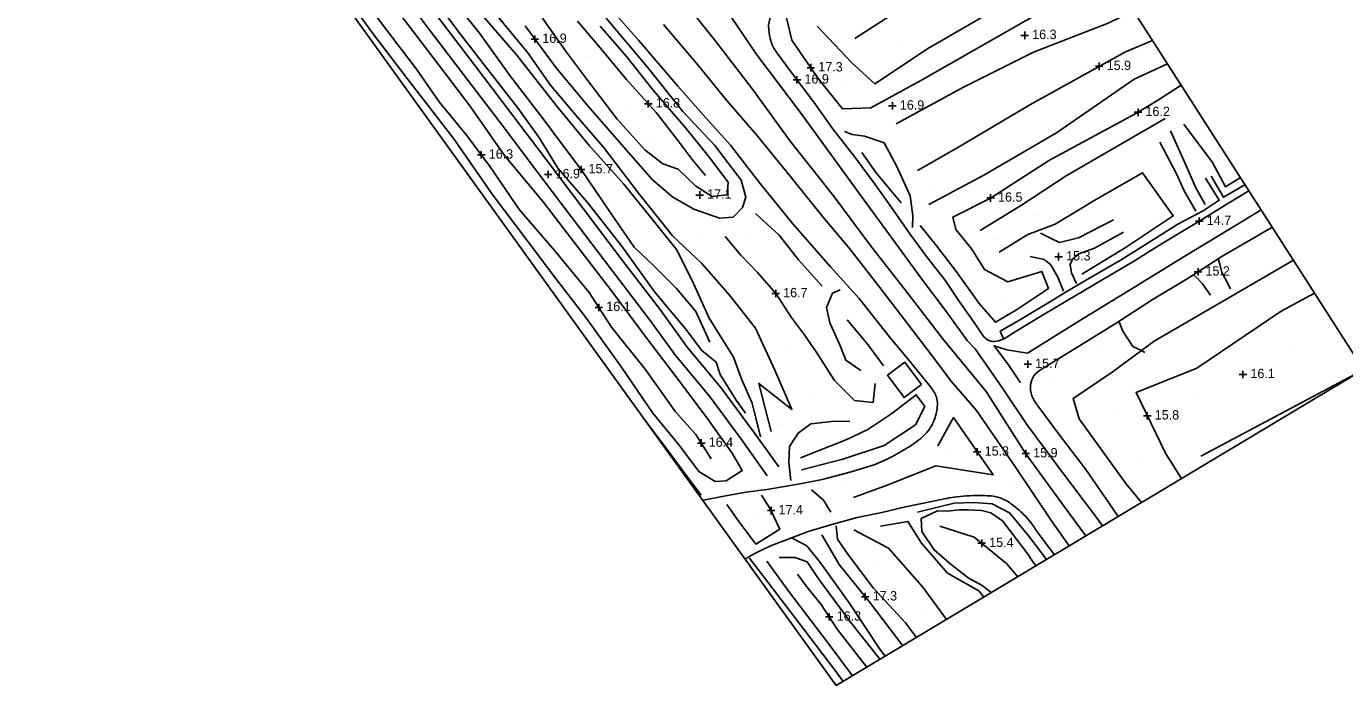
# Model space of a CAD drawing. Extents: x 2316231 to 2323598, y 363169 to 371906.
# Drawn here: x 2318068 to 2318772, y 367718 to 368071 of the extents above; entities that cross this region are included whole.
import ezdxf

# ---------------------------------------------------------------- set-up
doc = ezdxf.new("R2010")
doc.units = 0
for name, color, linetype in [('RD_DTM_BkLn1', 7, 'Continuous'), ('RD_DTM_Spot', 7, 'Continuous'), ('RD_DTM_TinHull', 7, 'Continuous'), ('RD_DTM_Void', 7, 'Continuous'), ('RD_EX_Road', 7, 'Continuous')]:
    doc.layers.add(name, color=color, linetype=linetype)

msp = doc.modelspace()

# ---------------------------------------------------------------- linework, layer by layer
at = {"layer": 'RD_DTM_BkLn1'}
for p, q in [((2318695.458, 367841.091), (2318778.101, 367884.948)), ((2318616.012, 367806.087), (2318625.212, 367793.219))]:
    msp.add_line(p, q, dxfattribs=at)
for points in [[(2318056.375, 368368.287), (2318076.805, 368340.594), (2318093.425, 368318.936), (2318113.01, 368293.482), (2318133.982, 368267.266), (2318154.253, 368238.856), (2318173.75, 368213.701), (2318195.459, 368185.527), (2318215.414, 368158.099), (2318234.154, 368134.347), (2318247.561, 368116.863), (2318266.401, 368091.54), (2318283.093, 368069.307), (2318301.424, 368045.238), (2318320.416, 368020.205), (2318339.386, 367995.134), (2318359.272, 367968.84), (2318380.144, 367941.35), (2318400.613, 367914.469), (2318414.869, 367894.715), (2318432.862, 367873.168), (2318450.323, 367849.448), (2318463.81, 367830.721)], [(2318062.526, 368372.937), (2318082.966, 368345.23), (2318099.539, 368323.634), (2318119.076, 368298.241), (2318140.135, 368271.917), (2318160.44, 368243.459), (2318179.85, 368218.416), (2318201.631, 368190.149), (2318221.56, 368162.756), (2318240.24, 368139.081), (2318253.714, 368121.51), (2318272.577, 368096.156), (2318289.243, 368073.957), (2318307.562, 368049.903), (2318326.562, 368024.861), (2318345.535, 367999.785), (2318365.417, 367973.496), (2318386.282, 367946.017), (2318406.807, 367919.061), (2318420.962, 367899.448), (2318438.931, 367877.928), (2318456.556, 367853.986), (2318469.944, 367835.395)], [(2318061.211, 368339.125), (2318082.7, 368309.256), (2318103.572, 368283.517), (2318122.578, 368257.613), (2318142.354, 368231.562), (2318161.062, 368206.453), (2318175.046, 368184.327), (2318184.363, 368169.119), (2318197.518, 368152.867), (2318216.475, 368126.65), (2318237.719, 368100.176), (2318257.912, 368072.115), (2318276.273, 368048.114), (2318288.317, 368030.553), (2318303.261, 368012.612), (2318315.668, 367995.833), (2318331.299, 367972.861), (2318350.254, 367950.868), (2318368.642, 367928.624), (2318380.444, 367910.149), (2318398.447, 367887.605), (2318414.704, 367864.884), (2318425.677, 367852.705), (2318433.784, 367839.665)], [(2318326.554, 368235.3), (2318339.489, 368217.869), (2318351.343, 368201.199), (2318369.006, 368177.32), (2318389.033, 368150.487), (2318407.163, 368125.788), (2318424.656, 368101.38), (2318440.991, 368081.114), (2318458.206, 368055.683), (2318481.281, 368025.136), (2318499.387, 368000.233), (2318515.01, 367978.765), (2318533.896, 367952.873), (2318546.411, 367935.865), (2318559.034, 367919.037), (2318570.613, 367902.994)], [(2318510.503, 368064.438), (2318534.619, 368079.91), (2318551.314, 368092.245), (2318574.102, 368106.144), (2318603.182, 368124.758), (2318618.88, 368132.269), (2318623.999, 368134.647)], [(2318490.468, 368071.089), (2318508.995, 368051.432), (2318521.342, 368040.14), (2318549.894, 368059.249), (2318576.572, 368074.583), (2318593.178, 368084.788), (2318624.37, 368100.341), (2318633.99, 368107.878), (2318639.144, 368111.027)], [(2318474.038, 368075.493), (2318476.828, 368063.561), (2318491.069, 368043.107), (2318503.995, 368026.844), (2318519.111, 368027.328), (2318545.908, 368041.928), (2318576.599, 368059.456), (2318601.53, 368073.686), (2318621.326, 368084.366), (2318647.174, 368098.502)], [(2318261.827, 368084.839), (2318278.748, 368062.754), (2318304.836, 368028.423), (2318323.372, 368001.918), (2318343.957, 367977.141), (2318359.173, 367957.263), (2318380.474, 367929.537), (2318399.001, 367904.596), (2318417.194, 367880.728), (2318431.977, 367860.91), (2318445.067, 367842.794), (2318450.451, 367833.467), (2318441.882, 367827.998), (2318435.924, 367827.65), (2318427.222, 367832.892), (2318416.711, 367847.032), (2318402.692, 367864.188), (2318385.837, 367888.679), (2318366.82, 367915.378), (2318350.667, 367936.257), (2318336.052, 367955.785), (2318316.719, 367981.172), (2318296.156, 368010.763), (2318271.327, 368043.13), (2318253.003, 368067.143), (2318231.874, 368096.313)], [(2318280.426, 368092.862), (2318298.929, 368067.921), (2318315.67, 368046.222), (2318330.191, 368027.633), (2318342.058, 368011.252), (2318351.903, 367995.104), (2318367.616, 367976.717), (2318385.81, 367953.667), (2318403.627, 367928.776), (2318420.06, 367909.316), (2318428.808, 367897.659), (2318436.497, 367891.397), (2318438.601, 367884.881), (2318447.236, 367871.179), (2318452.155, 367864.188)], [(2318296.281, 368084.367), (2318309.867, 368067.368), (2318326.197, 368044.719), (2318343.934, 368021.586), (2318352.177, 368010.532), (2318364.597, 367993.921), (2318378.932, 367972.853), (2318392.548, 367952.978), (2318402.937, 367943.002), (2318415.306, 367930.808), (2318425.629, 367918.522), (2318433.163, 367902.175)], [(2318601.987, 367842.439), (2318580.807, 367875.689), (2318557.533, 367904.069), (2318538.596, 367928.685), (2318518.843, 367954.013), (2318499.115, 367980.376), (2318476.012, 368009.635), (2318455.831, 368037.407), (2318436.258, 368062.807), (2318417.187, 368086.822)], [(2318318.735, 368077.482), (2318335.815, 368056.733), (2318347.956, 368039.472), (2318362.252, 368022.304), (2318376.262, 368006.267), (2318394.874, 367981.82), (2318413.105, 367958.962), (2318428.874, 367944.173), (2318443.675, 367927.16), (2318457.501, 367909.643), (2318467.862, 367887.212), (2318476.974, 367866.18), (2318459.242, 367880.07), (2318465.804, 367854.338)], [(2318532.692, 368018.91), (2318568.61, 368038.436), (2318606.115, 368057.08), (2318646.068, 368072.638), (2318659.496, 368079.284)], [(2318374.429, 368071.042), (2318388.595, 368054.752), (2318402.853, 368036.801), (2318420.283, 368016.436), (2318432.201, 368001.632), (2318442.929, 367987.564), (2318442.373, 367980.789), (2318434.32, 367980.037), (2318425.655, 367985.495), (2318416.227, 367994.578), (2318408.038, 367997.52), (2318398.342, 368004.991), (2318383.624, 368021.306), (2318368.755, 368040.799), (2318355.855, 368057.82), (2318343.678, 368075.273)], [(2318362.304, 368073.704), (2318373.564, 368060.61), (2318388.46, 368042.537), (2318404.475, 368024.799), (2318416.128, 368009.802), (2318423.556, 367999.845), (2318430.806, 367991.189)], [(2318408.321, 368071.979), (2318426.423, 368050.577), (2318442.05, 368031.432), (2318457.968, 368012.972), (2318476.08, 367990.885), (2318493.47, 367969.136), (2318507.731, 367952.196), (2318524.004, 367931.281), (2318539.173, 367911.535), (2318553.537, 367892.621), (2318561.9, 367881.374)], [(2318544.083, 367993.962), (2318565.627, 368006.214), (2318604.14, 368028.935), (2318655.313, 368057.406), (2318669.735, 368063.315)], [(2318550.18, 367975.656), (2318579.495, 367991.441), (2318618.392, 368014.017), (2318659.879, 368042.702), (2318677.701, 368050.891)], [(2318545.486, 367964.401), (2318554.464, 367953.502), (2318565.012, 367939.651), (2318577.058, 367922.728), (2318585.725, 367912.721), (2318597.065, 367919.399), (2318614.106, 367930.711), (2318610.625, 367939.925), (2318592.428, 367934.296), (2318579.866, 367940.895), (2318573.102, 367951.861), (2318564.508, 367962.314), (2318562.983, 367969.008), (2318583.103, 367979.158), (2318614.714, 367999.355), (2318661.223, 368024.538), (2318672.912, 368031.673), (2318685.032, 368039.457)], [(2318577.625, 367961.864), (2318599.738, 367975.379), (2318623.493, 367991.056), (2318676.513, 368021.677)], [(2318716.663, 367990.124), (2318708.734, 367985.201), (2318701.818, 367998.19), (2318686.471, 368018.598)], [(2318514.317, 368003.486), (2318521.972, 367992.614), (2318535.44, 367976.663)], [(2318587.721, 367950.301), (2318603.062, 367959.69), (2318617.744, 367965.242), (2318638.869, 367978.025), (2318664.366, 367992.555), (2318680.767, 367969.605), (2318655.566, 367952.908), (2318632.007, 367938.53)], [(2318602.911, 367896.171), (2318630.267, 367913.273), (2318655.14, 367928.419), (2318686.966, 367948.086), (2318718.997, 367967.452), (2318727.755, 367972.824)], [(2318457.539, 367970.864), (2318470.114, 367959.331), (2318480.471, 367946.034), (2318493.064, 367932.046)], [(2318441.241, 367958.588), (2318449.728, 367948.568), (2318458.601, 367939.306), (2318468.492, 367927.864), (2318476.613, 367915.474), (2318483.44, 367906.157), (2318489.919, 367896.852), (2318499.79, 367881.546), (2318510.477, 367870.92)], [(2318663.75, 367897.566), (2318670.56, 367902.57), (2318744.994, 367945.938)], [(2318685.289, 367829.264), (2318676.759, 367842.395), (2318660.932, 367875.225), (2318693.478, 367888.151), (2318738.519, 367918.596), (2318756.309, 367928.291)], [(2318525.946, 367889.432), (2318517.619, 367900.859), (2318506.54, 367914.025)], [(2318602.611, 367858.118), (2318589.224, 367878.029), (2318574.863, 367898.495), (2318570.613, 367902.994)], [(2318599.206, 367880.438), (2318592.692, 367889.96), (2318585.06, 367900.182), (2318591.783, 367898.061), (2318602.911, 367896.171)], [(2318663.819, 367816.383), (2318655.458, 367826.508), (2318630.514, 367861.198), (2318627.228, 367872.025), (2318648.079, 367886.048), (2318663.75, 367897.566)], [(2318521.545, 367880.066), (2318520.356, 367869.924), (2318510.477, 367870.92)], [(2318616.012, 367806.087), (2318596.172, 367835.832), (2318575.561, 367865.519), (2318561.9, 367881.374)], [(2318482.019, 367833.891), (2318504.223, 367839.463), (2318526.19, 367846.877), (2318543.003, 367857.9), (2318547.922, 367867.685), (2318543.459, 367873.953), (2318530.295, 367863.993), (2318517.544, 367855.368), (2318506.28, 367850.109), (2318481.623, 367840.295)], [(2318398.497, 367860.205), (2318409.234, 367846.191), (2318418.863, 367833.08), (2318428.502, 367820.357)], [(2318509.834, 367818.98), (2318527.961, 367825.692), (2318553.882, 367835.949), (2318584.476, 367831.116), (2318563.338, 367861.803), (2318554.929, 367846.609)], [(2318602.611, 367858.118), (2318620.082, 367834.649), (2318640.265, 367807.611), (2318643.038, 367803.915)], [(2318601.987, 367842.439), (2318622.565, 367814.244), (2318634.112, 367798.559)], [(2318442.107, 367815.277), (2318448.646, 367806.224), (2318457.742, 367794.146), (2318470.516, 367802.145), (2318465.389, 367812.939), (2318460.748, 367820.243)], [(2318487.459, 367823.133), (2318493.909, 367817.643), (2318497.794, 367811.135)], [(2318613.077, 367785.939), (2318603.6, 367798.352), (2318593.217, 367810.806), (2318583.985, 367815.677), (2318574.07, 367816.408), (2318563.707, 367815.974), (2318544.14, 367811.13)], [(2318524.303, 367803.676), (2318538.967, 367806.256), (2318546.246, 367794.626), (2318560.063, 367778.686), (2318576.891, 367769.238), (2318579.476, 367765.779)], [(2318556.014, 367803.775), (2318574.438, 367797.838), (2318591.617, 367783.792), (2318597.68, 367776.701)], [(2318492.894, 367799.16), (2318502.126, 367783.218), (2318518.858, 367762.674), (2318536.17, 367739.798)], [(2318510.074, 367801.854), (2318528.669, 367791.885), (2318547.001, 367771.193), (2318559.525, 367753.81)], [(2318454.288, 367786.651), (2318468.675, 367767.788), (2318483.077, 367748.92), (2318500.007, 367726.642), (2318504.425, 367720.752)], [(2318463.511, 367785.107), (2318475.257, 367768.726), (2318496.402, 367741.253), (2318509.341, 367723.701)], [(2318470.182, 367786.946), (2318478.546, 367787.06), (2318485.052, 367784.615), (2318491.182, 367775.575), (2318508.208, 367752.347), (2318524.045, 367732.523)], [(2318517.046, 367728.324), (2318514.385, 367731.754), (2318501.196, 367748.632), (2318492.632, 367761.829), (2318484.854, 367771.209), (2318479.911, 367778.151)]]:
    msp.add_lwpolyline(points, dxfattribs=at)
at = {"layer": 'RD_DTM_Spot'}
for p, q in [((2318535.76, 368062.493), (2318535.76, 368062.493)), ((2318367.342, 368055.087), (2318367.342, 368055.087)), ((2318505.945, 368038.164), (2318505.945, 368038.164)), ((2318387.275, 368028.976), (2318387.275, 368028.976)), ((2318402.605, 368011.529), (2318402.605, 368011.529)), ((2318551.803, 367985.689), (2318551.803, 367985.689)), ((2318608.428, 367970.004), (2318608.428, 367970.004)), ((2318427.731, 367960.832), (2318427.731, 367960.832)), ((2318452.988, 367959.032), (2318452.988, 367959.032)), ((2318585.028, 367956.877), (2318585.028, 367956.877)), ((2318619.547, 367947.788), (2318619.547, 367947.788)), ((2318482.894, 367925.991), (2318482.894, 367925.991)), ((2318589.445, 367924.17), (2318589.445, 367924.17)), ((2318442.222, 367912.023), (2318442.222, 367912.023)), ((2318472.923, 367901.065), (2318472.923, 367901.065)), ((2318642.94, 367896.926), (2318642.94, 367896.926)), ((2318744.936, 367897.871), (2318744.936, 367897.871)), ((2318454.657, 367891.14), (2318454.657, 367891.14)), ((2318603.019, 367890.358), (2318603.019, 367890.358)), ((2318617.476, 367881.144), (2318617.476, 367881.144)), ((2318718.07, 367884.86), (2318718.07, 367884.86)), ((2318486.93, 367872.885), (2318486.93, 367872.885)), ((2318648.769, 367865.684), (2318648.769, 367865.684)), ((2318693.685, 367872.409), (2318693.685, 367872.409)), ((2318471.529, 367857.839), (2318471.529, 367857.839)), ((2318562.262, 367843.223), (2318562.262, 367843.223)), ((2318662.781, 367839.814), (2318662.781, 367839.814)), ((2318503.515, 367824.193), (2318503.515, 367824.193)), ((2318593.092, 367825.381), (2318593.092, 367825.381)), ((2318455.878, 367811.155), (2318455.878, 367811.155)), ((2318520.746, 367784.32), (2318520.746, 367784.32)), ((2318545.589, 367758.247), (2318545.589, 367758.247))]:
    msp.add_line(p, q, dxfattribs=at)
at = {"layer": 'RD_DTM_TinHull'}
msp.add_lwpolyline([(2319557.442, 369523.873), (2318254.179, 368711.432), (2318782.433, 367887.547), (2318500.627, 367718.473), (2317350.395, 369314.708)], dxfattribs=at)
at = {"layer": 'RD_DTM_Void'}
for p, q in [((2318337.545, 368064.115), (2318341.545, 368064.115)), ((2318339.545, 368062.115), (2318339.545, 368066.115)), ((2318599.405, 368066.129), (2318603.405, 368066.129)), ((2318601.405, 368064.129), (2318601.405, 368068.129)), ((2318485.084, 368048.83), (2318489.084, 368048.83)), ((2318487.084, 368046.83), (2318487.084, 368050.83)), ((2318639.231, 368049.571), (2318643.231, 368049.571)), ((2318641.231, 368047.571), (2318641.231, 368051.571)), ((2318477.665, 368042.355), (2318481.665, 368042.355)), ((2318479.665, 368040.355), (2318479.665, 368044.355)), ((2318398.175, 368029.561), (2318402.175, 368029.561)), ((2318400.175, 368027.561), (2318400.175, 368031.561)), ((2318528.667, 368028.434), (2318532.667, 368028.434)), ((2318530.667, 368026.434), (2318530.667, 368030.434)), ((2318659.966, 368024.992), (2318663.966, 368024.992)), ((2318661.966, 368022.992), (2318661.966, 368026.992)), ((2318308.921, 368002.253), (2318312.921, 368002.253)), ((2318310.921, 368000.253), (2318310.921, 368004.253)), ((2318346.636, 367989.734), (2318346.636, 367993.734)), ((2318362.255, 367994.379), (2318366.255, 367994.379)), ((2318364.255, 367992.379), (2318364.255, 367996.379)), ((2318344.636, 367991.734), (2318348.636, 367991.734)), ((2318425.654, 367980.773), (2318429.654, 367980.773)), ((2318427.654, 367978.773), (2318427.654, 367982.773)), ((2318581.177, 367979.205), (2318585.177, 367979.205)), ((2318583.177, 367977.205), (2318583.177, 367981.205)), ((2318692.738, 367966.784), (2318696.738, 367966.784)), ((2318694.738, 367964.784), (2318694.738, 367968.784)), ((2318617.547, 367947.788), (2318621.547, 367947.788)), ((2318619.547, 367945.788), (2318619.547, 367949.788)), ((2318692.053, 367939.69), (2318696.053, 367939.69)), ((2318694.053, 367937.69), (2318694.053, 367941.69)), ((2318468.287, 367926.102), (2318468.287, 367930.102)), ((2318373.714, 367918.684), (2318373.714, 367922.684)), ((2318466.287, 367928.102), (2318470.287, 367928.102)), ((2318371.714, 367920.684), (2318375.714, 367920.684)), ((2318601.019, 367890.358), (2318605.019, 367890.358)), ((2318603.019, 367888.358), (2318603.019, 367892.358)), ((2318718.07, 367882.86), (2318718.07, 367886.86)), ((2318716.07, 367884.86), (2318720.07, 367884.86)), ((2318664.944, 367862.755), (2318668.944, 367862.755)), ((2318666.944, 367860.755), (2318666.944, 367864.755)), ((2318426.502, 367848.161), (2318430.502, 367848.161)), ((2318428.502, 367846.161), (2318428.502, 367850.161)), ((2318575.997, 367841.425), (2318575.997, 367845.425)), ((2318601.949, 367840.498), (2318601.949, 367844.498)), ((2318573.997, 367843.425), (2318577.997, 367843.425)), ((2318599.949, 367842.498), (2318603.949, 367842.498)), ((2318463.818, 367812.035), (2318467.818, 367812.035)), ((2318465.818, 367810.035), (2318465.818, 367814.035)), ((2318578.427, 367792.577), (2318578.427, 367796.577)), ((2318576.427, 367794.577), (2318580.427, 367794.577)), ((2318516.148, 367764.001), (2318516.148, 367768.001)), ((2318514.148, 367766.001), (2318518.148, 367766.001)), ((2318494.917, 367755.226), (2318498.917, 367755.226)), ((2318496.917, 367753.226), (2318496.917, 367757.226))]:
    msp.add_line(p, q, dxfattribs=at)
at = {"layer": 'RD_EX_Road'}
for p, q in [((2318663.75, 367897.566), (2318665.625, 367896.648)), ((2318609.162, 367799.254), (2318617.268, 367788.454))]:
    msp.add_line(p, q, dxfattribs=at)
for points in [[(2318256.323, 368228.817), (2318269.699, 368212.065), (2318287.247, 368190.496), (2318297.883, 368178.234), (2318313.497, 368158.896), (2318329.102, 368140.196), (2318343.084, 368123.016), (2318360.517, 368104.059), (2318376.049, 368085.035), (2318395.004, 368063.511), (2318416.047, 368038.926), (2318429.577, 368023.613), (2318444.104, 368007.418), (2318459.873, 367987.154), (2318477.48, 367965.284), (2318497.648, 367942.362), (2318512.883, 367925.372), (2318528.893, 367905.083), (2318540.26, 367891.41), (2318551.218, 367878.028)], [(2318312.677, 368075.569), (2318329.975, 368055.506), (2318351.134, 368028.502), (2318368.814, 368007.078), (2318387.11, 367986.53), (2318401.561, 367968.7), (2318415.339, 367951.568), (2318423.619, 367935.111), (2318432.806, 367914.993), (2318445.733, 367894.012), (2318450.232, 367881.967), (2318455.668, 367869.572), (2318460.142, 367851.486)], [(2318334.294, 368071.25), (2318350.865, 368048.733), (2318367.814, 368028.538), (2318389.53, 368003.458), (2318402.375, 367988.82), (2318413.378, 367979.577), (2318424.496, 367973.174), (2318438.302, 367968.318), (2318445.596, 367968.94), (2318450.614, 367974.08), (2318452.262, 367979.588), (2318449.749, 367988.644), (2318435.763, 368007.256), (2318418.726, 368025.394), (2318399.655, 368049.324), (2318377.676, 368075.379)], [(2318469.531, 368055.983), (2318477.138, 368045.713), (2318488.658, 368030.404), (2318498.568, 368016.398), (2318510.737, 368000.798), (2318521.465, 367986.465), (2318531.039, 367972.881), (2318539.989, 367960.009), (2318549.456, 367947.147), (2318558.733, 367935.381), (2318566.506, 367923.666), (2318573.201, 367914.433), (2318579.595, 367904.899)], [(2318541.501, 367963.471), (2318541.514, 367969.693), (2318540.117, 367980.323), (2318532.979, 367995.948), (2318526.219, 368008.587), (2318515.745, 368012.196), (2318509.212, 368013.053), (2318505.135, 368014.71)], [(2318697.834, 367975.622), (2318692.871, 367984.646), (2318687.399, 367997.198), (2318679.315, 368015.136)], [(2318692.952, 367972.19), (2318686.682, 367982.939), (2318682.465, 367992.155), (2318673.561, 368009.059)], [(2318590.146, 367903.94), (2318588.363, 367907.973), (2318599.063, 367914.16), (2318614.343, 367923.321), (2318623.562, 367929.053), (2318636.866, 367936.883), (2318652.88, 367946.199), (2318670.221, 367956.956), (2318683.237, 367965.171), (2318696.719, 367972.387), (2318705.361, 367977.94), (2318698.081, 367989.774)], [(2318701.056, 367990.862), (2318707.615, 367979.62), (2318719.135, 367986.269)], [(2318590.918, 367904.225), (2318596.847, 367907.906), (2318611.296, 367916.781), (2318624.443, 367924.574), (2318640.94, 367934.431), (2318659.111, 367944.97), (2318673.91, 367954.228), (2318694.131, 367966.411), (2318711.255, 367976.928), (2318721.241, 367982.984)], [(2318648.931, 367967.569), (2318630.076, 367957.802), (2318619.949, 367955.393), (2318615.249, 367957.774), (2318609.923, 367960.313)], [(2318733.704, 367963.546), (2318724.537, 367958.233), (2318707.281, 367948.21), (2318688.155, 367935.892), (2318670.079, 367925.016), (2318649.664, 367911.895), (2318632.925, 367901.509), (2318610.39, 367887.707)], [(2318629.035, 367933.422), (2318626.4, 367939.144), (2318625.664, 367943.562), (2318627.018, 367946.484), (2318630.406, 367949.281), (2318638.789, 367952.403), (2318654.284, 367960.83)], [(2318622.143, 367929.345), (2318619.102, 367936.934), (2318615.35, 367943.525), (2318611.734, 367946.265), (2318604.228, 367947.966)], [(2318704.881, 367946.664), (2318705.719, 367943.845), (2318706.684, 367939.402), (2318708.495, 367936.185), (2318711.323, 367930.679)], [(2318691.644, 367938.139), (2318693.596, 367936.374), (2318696.405, 367933.347), (2318700.761, 367927.175)], [(2318502.772, 367930.063), (2318498.737, 367928.327), (2318495.494, 367920.548), (2318497.173, 367912.397), (2318502.42, 367901.085), (2318505.795, 367892.424), (2318513.858, 367886.931)], [(2318651.787, 367913.26), (2318653.832, 367908.047), (2318659.205, 367899.791), (2318663.75, 367897.566)], [(2318546.191, 367879.483), (2318536.939, 367872.517), (2318528.015, 367884.371), (2318537.267, 367891.337), (2318546.191, 367879.483)], [(2318608.349, 367868.047), (2318619.665, 367852.966), (2318634.137, 367833.944), (2318648.377, 367813.309), (2318651.354, 367808.904)], [(2318476.338, 367828.199), (2318475.263, 367837.733), (2318475.679, 367846.241), (2318480.364, 367853.391), (2318487.067, 367858.419), (2318498.117, 367859.611), (2318507.962, 367859.818)], [(2318527.931, 367839.496), (2318520.908, 367836.526), (2318508.661, 367832.69), (2318493.103, 367828.644), (2318482.279, 367826.55), (2318474.117, 367825.087), (2318463.607, 367823.365), (2318452.339, 367821.922), (2318439.649, 367819.567), (2318430.547, 367817.769), (2318429.247, 367817.531)], [(2318465.514, 367793.262), (2318473.56, 367796.253), (2318485.617, 367800.8), (2318497.093, 367804.193), (2318511.833, 367808.277), (2318525.065, 367811.088), (2318537.612, 367814.153), (2318554.287, 367817.523)], [(2318607.512, 367782.6), (2318606.216, 367783.965), (2318602.653, 367789.304), (2318595.285, 367799.152), (2318589.441, 367806.494), (2318583.312, 367810.804), (2318578.321, 367812.151), (2318571.125, 367812.443), (2318566.383, 367812.502), (2318560.075, 367811.721), (2318554.756, 367811.901), (2318546.034, 367807.817), (2318546.38, 367800.86), (2318553.014, 367791.061), (2318561.182, 367784.003), (2318571.105, 367776.075), (2318578.727, 367772.098), (2318583.513, 367768.202)], [(2318500.631, 367803.92), (2318501.349, 367796.794), (2318507.288, 367788.177), (2318520.356, 367770.782), (2318537.645, 367752.066), (2318543.626, 367744.271)], [(2318477.004, 367797.329), (2318484.902, 367793.28), (2318492.163, 367784.154), (2318507.845, 367762.144), (2318524.003, 367738.052), (2318526.838, 367734.199)]]:
    msp.add_lwpolyline(points, dxfattribs=at)
for points in [[(2318471.489, 368081.877), (2318466.944, 368078.313), (2318464.609, 368072.565), (2318465.207, 368065.283), (2318466.221, 368061.526), (2318469.531, 368055.983)], [(2318579.595, 367904.899), (2318582.262, 367902.932), (2318586.473, 367902.586), (2318590.918, 367904.225)], [(2318610.39, 367887.707), (2318606.314, 367884.141), (2318604.547, 367879.524), (2318605.232, 367873.373), (2318608.349, 367868.047)], [(2318551.218, 367878.028), (2318554.227, 367872.678), (2318554.21, 367864.663), (2318551.679, 367857.532), (2318545.827, 367850.673), (2318537.824, 367845.07), (2318527.931, 367839.496)], [(2318554.287, 367817.523), (2318565.123, 367819.437), (2318579.048, 367820.092), (2318587.723, 367819.014), (2318594.875, 367815.159), (2318601.589, 367809.212), (2318609.162, 367799.254)], [(2318451.879, 367786.122), (2318456.72, 367788.889), (2318465.514, 367793.262)]]:
    msp.add_spline(points, degree=3, dxfattribs=at)

# ---------------------------------------------------------------- texts
at = {"layer": 'RD_DTM_Void'}
for s, p in [('16.9', (2318343.545, 368062.115)), ('16.3', (2318605.405, 368064.129)), ('17.3', (2318491.084, 368046.83)), ('15.9', (2318645.231, 368047.571)), ('16.9', (2318483.665, 368040.355)), ('16.8', (2318404.175, 368027.561)), ('16.9', (2318534.667, 368026.434)), ('16.2', (2318665.966, 368022.992)), ('16.3', (2318314.921, 368000.253)), ('16.9', (2318350.636, 367989.734)), ('15.7', (2318368.255, 367992.379)), ('17.1', (2318431.654, 367978.773)), ('16.5', (2318587.177, 367977.205)), ('14.7', (2318698.738, 367964.784)), ('15.3', (2318623.547, 367945.788)), ('15.2', (2318698.053, 367937.69)), ('16.7', (2318472.287, 367926.102)), ('16.1', (2318377.714, 367918.684)), ('15.7', (2318607.019, 367888.358)), ('16.1', (2318722.07, 367882.86)), ('15.8', (2318670.944, 367860.755)), ('16.4', (2318432.502, 367846.161)), ('15.3', (2318579.997, 367841.425)), ('15.9', (2318605.949, 367840.498)), ('17.4', (2318469.818, 367810.035)), ('15.4', (2318582.427, 367792.577)), ('17.3', (2318520.148, 367764.001)), ('16.3', (2318500.917, 367753.226))]:
    msp.add_text(s, height=5, dxfattribs=at).set_placement(p)

doc.saveas('drawing.dxf')
